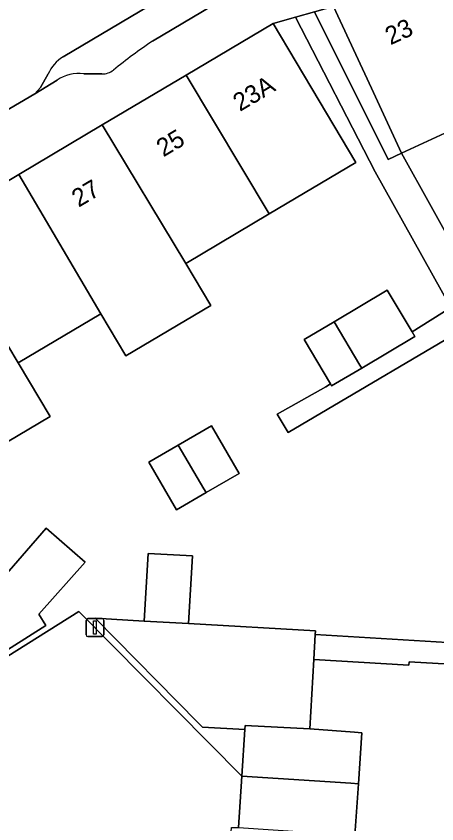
# Model space of a CAD drawing. Extents: x 160102 to 160934, y 382045 to 382923.
# Drawn here: x 160512.96 to 160536.3, y 382624.26 to 382669.08 of the extents above; entities that cross this region are included whole.
import ezdxf

# ---------------------------------------------------------------- set-up
doc = ezdxf.new("R2010")
doc.units = 0
for name, color, linetype in [('IMGEO_Erf', 7, 'Continuous'), ('IMGEO_Lichtmast', 7, 'Continuous'), ('IMGEO_Pand', 7, 'Continuous'), ('IMGEO_Pand_nummerreeks', 7, 'Continuous'), ('IMGEO_Parkeervlak_open', 7, 'Continuous'), ('IMGEO_Rijbaan_lokaal_open', 7, 'Continuous'), ('IMGEO_Voetpad_open', 7, 'Continuous')]:
    doc.layers.add(name, color=color, linetype=linetype)

msp = doc.modelspace()

# ---------------------------------------------------------------- linework, layer by layer
at = {"layer": 'IMGEO_Erf'}
for points in [[(160530.575, 382669.618), (160529.514, 382669.32), (160533.596, 382661.136), (160534.345, 382661.483), (160532.677, 382665.082)], [(160520.32, 382644.328), (160521.95, 382645.277), (160523.798, 382646.353), (160525.338, 382643.708), (160523.504, 382642.639), (160521.861, 382641.683)], [(160507.972, 382636.979), (160510.305, 382639.078), (160511.936, 382637.595), (160514.635, 382640.671), (160516.788, 382638.782), (160514.22, 382635.898), (160514.603, 382635.258), (160510.541, 382632.689)]]:
    msp.add_lwpolyline(points, close=True, dxfattribs=at)
for points in [[(160539.386, 382663.816), (160534.345, 382661.483), (160539.285, 382652.603), (160528.044, 382645.969), (160527.434, 382646.986), (160530.139, 382648.515), (160530.395, 382648.678), (160528.936, 382651.135), (160530.596, 382652.121), (160533.551, 382653.877), (160534.928, 382651.558), (160537.081, 382652.924), (160532.881, 382660.447), (160528.454, 382669.022), (160527.217, 382668.675), (160529.771, 382664.376), (160531.801, 382660.96), (160527.005, 382658.111), (160522.371, 382655.358), (160523.754, 382653.03), (160519.043, 382650.232), (160517.66, 382652.559), (160513.081, 382649.839), (160514.842, 382646.873), (160510.186, 382644.107)], [(160456.245, 382623.385), (160447.829, 382611.851), (160448.003, 382608.946), (160448.669, 382606.931), (160450.051, 382605.319), (160464.977, 382593.454), (160480.277, 382612.822), (160480.01, 382613.255), (160500, 382625.753), (160510.687, 382632.435), (160516.443, 382636.034), (160525.477, 382626.898), (160525.649, 382629.493), (160523.304, 382629.625), (160523.064, 382629.868), (160517.339, 382635.67), (160520.062, 382635.513), (160520.278, 382639.267), (160522.746, 382639.124), (160522.53, 382635.371), (160529.569, 382634.966), (160529.557, 382634.76), (160538.699, 382634.22)], [(160538.629, 382633.027), (160534.766, 382633.256), (160534.755, 382633.068), (160529.475, 382633.38), (160529.247, 382629.522), (160531.731, 382629.35), (160532.145, 382629.313), (160531.949, 382626.487), (160531.751, 382623.624)]]:
    msp.add_lwpolyline(points, dxfattribs=at)
at = {"layer": 'IMGEO_Lichtmast'}
for p, q in [((160516.839, 382634.752), (160516.839, 382635.552)), ((160516.839, 382635.552), (160516.839, 382634.752)), ((160516.939, 382635.652), (160517.729, 382635.652)), ((160517.729, 382635.652), (160516.939, 382635.652)), ((160517.829, 382635.552), (160517.829, 382634.752)), ((160517.829, 382634.752), (160517.829, 382635.552)), ((160517.729, 382634.652), (160516.939, 382634.652)), ((160516.939, 382634.652), (160517.729, 382634.652))]:
    msp.add_line(p, q, dxfattribs=at)
msp.add_lwpolyline([(160517.259, 382635.527), (160517.409, 382635.527), (160517.409, 382634.777), (160517.259, 382634.777), (160517.259, 382635.527)], dxfattribs=at)
for centre, start, end in [((160516.939, 382635.552), 90, 180), ((160516.939, 382635.552), 90, 180), ((160517.729, 382635.552), 0, 90), ((160517.729, 382635.552), 360, 90), ((160516.939, 382634.752), 180, 270), ((160516.939, 382634.752), 180, 270), ((160517.729, 382634.752), 270, 0), ((160517.729, 382634.752), 270, 0)]:
    msp.add_arc(centre, 0.1, start, end, dxfattribs=at)
at = {"layer": 'IMGEO_Pand'}
for points in [[(160535.624, 382671.952), (160530.575, 382669.618), (160532.677, 382665.082), (160534.345, 382661.483), (160539.386, 382663.816)], [(160527.005, 382658.111), (160531.801, 382660.96), (160529.771, 382664.376), (160527.217, 382668.675), (160522.391, 382665.808)], [(160527.005, 382658.111), (160522.391, 382665.808), (160517.742, 382663.046), (160522.371, 382655.358)], [(160522.371, 382655.358), (160517.742, 382663.046), (160513.105, 382660.291), (160517.66, 382652.559), (160519.043, 382650.232), (160523.754, 382653.03)], [(160513.081, 382649.839), (160517.66, 382652.559), (160513.105, 382660.291), (160508.464, 382657.534)], [(160513.081, 382649.839), (160508.464, 382657.534), (160503.822, 382654.776), (160508.424, 382647.072), (160510.186, 382644.107), (160514.842, 382646.873)], [(160534.928, 382651.558), (160533.551, 382653.877), (160530.596, 382652.121), (160532.035, 382649.721), (160532.135, 382649.553), (160535.08, 382651.302)], [(160530.596, 382652.121), (160528.936, 382651.135), (160530.395, 382648.678), (160530.465, 382648.561), (160532.135, 382649.553), (160532.035, 382649.721)], [(160521.95, 382645.277), (160523.378, 382642.855), (160523.504, 382642.639), (160525.338, 382643.708), (160523.798, 382646.353)], [(160521.95, 382645.277), (160520.32, 382644.328), (160521.861, 382641.683), (160523.504, 382642.639), (160523.378, 382642.855)], [(160514.603, 382635.258), (160514.22, 382635.898), (160516.788, 382638.782), (160514.635, 382640.671), (160511.936, 382637.595), (160510.305, 382639.078), (160507.972, 382636.979), (160510.541, 382632.689)], [(160520.062, 382635.513), (160522.53, 382635.371), (160522.746, 382639.124), (160520.278, 382639.267)], [(160529.557, 382634.76), (160529.569, 382634.966), (160522.53, 382635.371), (160520.062, 382635.513), (160517.339, 382635.67), (160523.064, 382629.868), (160523.304, 382629.625), (160525.649, 382629.493), (160525.664, 382629.723), (160529.247, 382629.522), (160529.475, 382633.38)], [(160529.557, 382634.76), (160529.475, 382633.38), (160534.755, 382633.068), (160534.766, 382633.256), (160538.629, 382633.027), (160538.699, 382634.22)], [(160531.731, 382629.35), (160529.247, 382629.522), (160525.664, 382629.723), (160525.649, 382629.493), (160525.477, 382626.898), (160531.535, 382626.513), (160531.949, 382626.487), (160532.145, 382629.313)], [(160531.949, 382626.487), (160531.535, 382626.513), (160525.477, 382626.898), (160525.288, 382624.05), (160531.337, 382623.651), (160531.751, 382623.624)]]:
    msp.add_lwpolyline(points, close=True, dxfattribs=at)
at = {"layer": 'IMGEO_Parkeervlak_open'}
for points in [[(160520.523, 382667.69), (160544.583, 382681.992), (160551.543, 382685.906), (160552.447, 382686.367)], [(160543.694, 382683.538), (160515.563, 382666.824)], [(160514.741, 382665.877), (160514.318, 382665.129), (160514.004, 382664.771), (160515.232, 382665.533)], [(160516.71, 382665.891), (160517.718, 382665.882)]]:
    msp.add_lwpolyline(points, dxfattribs=at)
for centre, radius, start, end in [((160534.103, 382647.112), 24.655, 123.4228, 129.6591), ((160516.65, 382665.051), 2.08, 121.4973, 156.5865), ((160516.464, 382663.675), 2.23, 83.6787, 123.5531), ((160517.755, 382666.876), 0.994, 267.8844, 308.0841)]:
    msp.add_arc(centre, radius, start, end, dxfattribs=at)
at = {"layer": 'IMGEO_Rijbaan_lokaal_open'}
for points in [[(160515.563, 382666.824), (160543.694, 382683.538)], [(160508.552, 382661.589), (160514.004, 382664.771), (160514.318, 382665.129), (160514.741, 382665.877)]]:
    msp.add_lwpolyline(points, dxfattribs=at)
msp.add_lwpolyline([(160482.098, 382608.167), (160482.828, 382609.057), (160500, 382595.174), (160521.777, 382577.568), (160522.529, 382588.511), (160523.188, 382598.313), (160523.787, 382607.377), (160524.568, 382619.515), (160524.9, 382624.057), (160525.288, 382624.05), (160525.477, 382626.898), (160516.443, 382636.034), (160510.687, 382632.435), (160500, 382625.753), (160480.01, 382613.255), (160480.277, 382612.822), (160464.977, 382593.454), (160462.972, 382590.915), (160466.307, 382588.202), (160468.365, 382590.761), (160472.653, 382596.093), (160480.439, 382606.115)], close=True, dxfattribs=at)
msp.add_arc((160516.65, 382665.051), 2.08, 121.4973, 156.5865, dxfattribs=at)
at = {"layer": 'IMGEO_Voetpad_open'}
for points in [[(160552.447, 382686.367), (160551.543, 382685.906), (160544.583, 382681.992), (160520.523, 382667.69)], [(160464.675, 382631.392), (160469.27, 382634.268), (160474.061, 382637.109), (160478.711, 382639.868), (160483.355, 382642.622), (160488.006, 382645.38), (160492.65, 382648.134), (160497.472, 382650.994), (160499.009, 382651.916), (160500, 382652.505), (160503.822, 382654.776), (160508.464, 382657.534), (160513.105, 382660.291), (160517.742, 382663.046), (160522.391, 382665.808), (160527.217, 382668.675), (160528.454, 382669.022), (160529.514, 382669.32), (160530.575, 382669.618), (160535.624, 382671.952), (160540.521, 382674.216)], [(160517.718, 382665.882), (160516.71, 382665.891)], [(160515.232, 382665.533), (160514.004, 382664.771), (160508.552, 382661.589)]]:
    msp.add_lwpolyline(points, dxfattribs=at)
msp.add_lwpolyline([(160529.514, 382669.32), (160528.454, 382669.022), (160532.881, 382660.447), (160537.081, 382652.924), (160534.928, 382651.558), (160535.08, 382651.302), (160532.135, 382649.553), (160530.465, 382648.561), (160530.395, 382648.678), (160530.139, 382648.515), (160527.434, 382646.986), (160528.044, 382645.969), (160539.285, 382652.603), (160534.345, 382661.483), (160533.596, 382661.136)], close=True, dxfattribs=at)
for centre, radius, start, end in [((160534.103, 382647.112), 24.655, 123.4228, 129.6591), ((160516.464, 382663.675), 2.23, 83.6787, 123.5531), ((160517.755, 382666.876), 0.994, 267.8844, 308.0841)]:
    msp.add_arc(centre, radius, start, end, dxfattribs=at)

# ---------------------------------------------------------------- texts
at = {"layer": 'IMGEO_Pand_nummerreeks'}
for s, rotation, p in [('23', 24.8097, (160533.725, 382667.462)), ('23A', 30.7155, (160525.376, 382663.766)), ('25', 30.7155, (160521.129, 382661.243)), ('27', 30.7155, (160516.428, 382658.45))]:
    msp.add_text(s, height=1, rotation=rotation, dxfattribs=at).set_placement(p)

doc.saveas('drawing.dxf')
